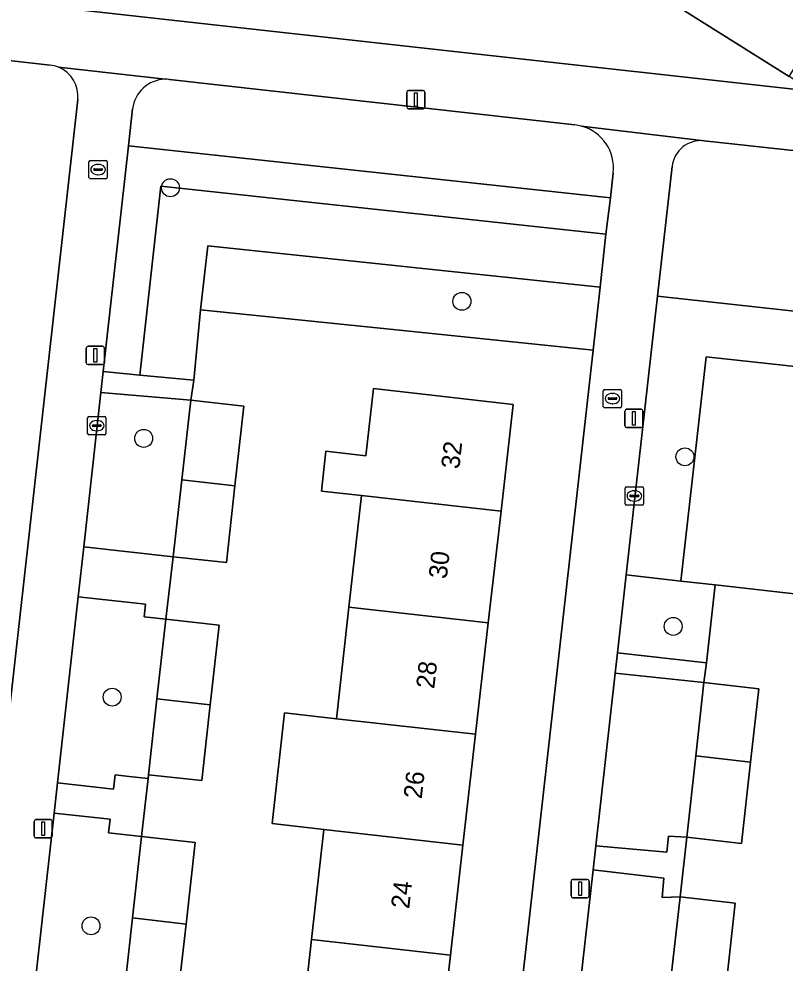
# Model space of a CAD drawing. Extents: x 161928 to 163071, y 386474 to 387428.
# Drawn here: x 162152.8 to 162194.6, y 387186 to 387237.5 of the extents above; entities that cross this region are included whole.
import ezdxf

# ---------------------------------------------------------------- set-up
doc = ezdxf.new("R2010")
doc.units = 0
for name, color, linetype in [('IMGEO_Boom', 7, 'Continuous'), ('IMGEO_Brandkraan', 7, 'Continuous'), ('IMGEO_Erf', 7, 'Continuous'), ('IMGEO_Grasland_overig', 7, 'Continuous'), ('IMGEO_Groenvoorziening', 7, 'Continuous'), ('IMGEO_Kolk', 7, 'Continuous'), ('IMGEO_Lichtmast', 7, 'Continuous'), ('IMGEO_Pand', 7, 'Continuous'), ('IMGEO_Pand_nummerreeks', 7, 'Continuous'), ('IMGEO_Voetpad_open', 7, 'Continuous')]:
    doc.layers.add(name, color=color, linetype=linetype)

msp = doc.modelspace()

# ---------------------------------------------------------------- linework, layer by layer
at = {"layer": 'IMGEO_Boom'}
for centre in [(162161.043, 387228.29), (162176.933, 387222.099), (162159.581, 387214.63), (162189.097, 387213.625), (162188.456, 387204.382), (162157.866, 387200.526), (162156.71, 387188.06)]:
    msp.add_circle(centre, 0.489, dxfattribs=at)
at = {"layer": 'IMGEO_Brandkraan'}
for p, q in [((162156.596, 387228.856), (162156.596, 387229.708)), ((162156.671, 387229.782), (162157.523, 387229.782)), ((162157.084, 387229.562), (162157.109, 387229.562)), ((162157.597, 387229.708), (162157.597, 387228.856)), ((162156.855, 387229.276), (162156.855, 387229.288)), ((162157.293, 387229.239), (162156.895, 387229.239)), ((162156.898, 387229.325), (162157.296, 387229.325)), ((162157.107, 387229.002), (162157.082, 387229.002)), ((162157.339, 387229.288), (162157.339, 387229.276)), ((162157.523, 387228.782), (162156.671, 387228.782)), ((162184.644, 387216.374), (162184.644, 387217.226)), ((162184.719, 387217.3), (162185.571, 387217.3)), ((162185.132, 387217.08), (162185.157, 387217.08)), ((162185.645, 387217.226), (162185.645, 387216.374)), ((162184.903, 387216.794), (162184.903, 387216.806)), ((162185.341, 387216.757), (162184.943, 387216.757)), ((162184.946, 387216.843), (162185.344, 387216.843)), ((162185.387, 387216.806), (162185.387, 387216.794)), ((162185.571, 387216.3), (162184.719, 387216.3)), ((162185.155, 387216.52), (162185.13, 387216.52))]:
    msp.add_line(p, q, dxfattribs=at)
for points in [[(162156.596, 387228.856), (162156.596, 387229.708)], [(162156.671, 387229.782), (162157.523, 387229.782)], [(162157.597, 387229.708), (162157.597, 387228.856)], [(162157.523, 387228.782), (162156.671, 387228.782)], [(162184.644, 387216.374), (162184.644, 387217.226)], [(162184.719, 387217.3), (162185.571, 387217.3)], [(162185.645, 387217.226), (162185.645, 387216.374)], [(162185.571, 387216.3), (162184.719, 387216.3)]]:
    msp.add_lwpolyline(points, dxfattribs=at)
for centre, radius, start, end in [((162156.673, 387229.706), 0.0765, 91.552, 178.448), ((162156.673, 387229.706), 0.0765, 91.552, 178.448), ((162157.521, 387229.706), 0.0765, 1.552, 88.448), ((162157.521, 387229.706), 0.0765, 1.552, 88.448), ((162156.895, 387229.285), 0.0403, 85.8775, 175.7526), ((162156.892, 387229.275), 0.0366, 178.938, 274.7102), ((162157.296, 387229.282), 0.043, 264.8664, 352.4533), ((162157.3, 387229.287), 0.0386, 1.7309, 96.639), ((162156.673, 387228.858), 0.0765, 181.552, 268.448), ((162156.673, 387228.858), 0.0765, 181.552, 268.448), ((162157.521, 387228.858), 0.0765, 271.552, 358.448), ((162157.521, 387228.858), 0.0765, 271.552, 358.448), ((162184.721, 387217.224), 0.0765, 91.552, 178.448), ((162184.721, 387217.224), 0.0765, 91.552, 178.448), ((162185.569, 387217.224), 0.0765, 1.552, 88.448), ((162185.569, 387217.224), 0.0765, 1.552, 88.448), ((162184.943, 387216.803), 0.0403, 85.8775, 175.7526), ((162184.94, 387216.793), 0.0366, 178.938, 274.7102), ((162185.344, 387216.8), 0.043, 264.8664, 352.4533), ((162185.348, 387216.805), 0.0386, 1.7309, 96.639), ((162184.721, 387216.376), 0.0765, 181.552, 268.448), ((162184.721, 387216.376), 0.0765, 181.552, 268.448), ((162185.569, 387216.376), 0.0765, 271.552, 358.448), ((162185.569, 387216.376), 0.0765, 271.552, 358.448)]:
    msp.add_arc(centre, radius, start, end, dxfattribs=at)
for centre, major_axis, ratio, start_param, end_param in [((162157.083, 387229.282), (-0.387, 0.002), 0.722429, 4.712389, 7.853982), ((162157.108, 387229.282), (-0.39, 0.002), 0.717154, 1.570796, 4.712389), ((162185.131, 387216.8), (-0.387, 0.002), 0.722429, 4.712389, 7.853982), ((162185.156, 387216.8), (-0.39, 0.002), 0.717154, 1.570796, 4.712389)]:
    msp.add_ellipse(centre, major_axis=major_axis, ratio=ratio, start_param=start_param, end_param=end_param, dxfattribs=at)
at = {"layer": 'IMGEO_Erf'}
for points in [[(162154.481, 387234.979), (162134.66, 387237.211)], [(162148.298, 387164.623), (162155.986, 387233.092)], [(162184.099, 387219.432), (162172.479, 387220.631), (162162.684, 387221.642), (162162.318, 387217.795), (162162.146, 387216.705), (162165.044, 387216.382), (162164.561, 387212.039), (162164.096, 387207.856), (162161.198, 387208.179), (162160.785, 387204.778), (162163.696, 387204.454), (162163.212, 387200.099), (162162.754, 387195.975), (162159.843, 387196.299), (162159.819, 387196.084), (162159.466, 387192.927), (162162.384, 387192.602), (162161.89, 387188.157), (162161.434, 387184.057)], [(162177.534, 387161.061), (162184.099, 387219.432)], [(162168.081, 387181.436), (162168.74, 387187.309), (162169.413, 387193.315), (162166.583, 387193.632), (162167.259, 387199.668), (162170.091, 387199.35), (162170.773, 387205.433), (162171.455, 387211.508), (162169.279, 387211.752), (162169.523, 387213.93), (162171.699, 387213.686), (162172.111, 387217.354), (162179.728, 387216.468), (162179.066, 387210.654), (162178.374, 387204.581), (162177.68, 387198.499), (162176.993, 387192.465), (162176.309, 387186.46), (162175.64, 387180.588)], [(162198.906, 387205.719), (162190.742, 387206.64), (162190.27, 387202.387), (162190.129, 387201.318), (162193.12, 387200.986), (162192.675, 387196.983), (162192.183, 387192.557), (162189.192, 387192.889), (162188.829, 387189.633), (162191.841, 387189.298), (162191.362, 387184.997), (162190.89, 387180.753), (162187.879, 387181.088), (162187.522, 387177.616), (162190.493, 387177.286), (162190.018, 387173.013), (162189.537, 387168.688), (162186.566, 387169.019), (162186.161, 387165.651), (162189.098, 387165.325), (162188.609, 387160.928), (162185.672, 387161.254), (162185.261, 387158.428), (162204.555, 387156.345)]]:
    msp.add_lwpolyline(points, dxfattribs=at)
for centre, radius, start, end in [((162154.279, 387233.241), 1.749, 67.6259, 83.3738), ((162154.288, 387233.282), 1.708, 353.6119, 67.3957)]:
    msp.add_arc(centre, radius, start, end, dxfattribs=at)
at = {"layer": 'IMGEO_Grasland_overig'}
msp.add_lwpolyline([(162199.673, 387240.137), (162198.996, 387240.578), (162199.433, 387241.248), (162193.663, 387245.008), (162193.226, 387244.338), (162192.557, 387244.774), (162190.667, 387241.869), (162188.826, 387239.038), (162189.497, 387238.602), (162189.067, 387237.941), (162194.775, 387234.352), (162195.2, 387235.03), (162195.919, 387234.578), (162197.848, 387237.277)], close=True, dxfattribs=at)
at = {"layer": 'IMGEO_Groenvoorziening'}
for points in [[(162134.307, 387279.161), (162133.12, 387267.574), (162131.158, 387250), (162130.367, 387242.915), (162130.355, 387242.733), (162130.359, 387242.551), (162130.38, 387242.37), (162130.416, 387242.191), (162130.469, 387242.016), (162130.537, 387241.847), (162130.619, 387241.685), (162130.716, 387241.53), (162130.826, 387241.385), (162130.949, 387241.25), (162131.084, 387241.127), (162131.228, 387241.016), (162131.382, 387240.919), (162131.545, 387240.836), (162131.714, 387240.767), (162131.888, 387240.714), (162132.067, 387240.677), (162132.17, 387240.663), (162159.153, 387237.637), (162195.507, 387233.606)], [(162183.1, 387231.715), (162160.988, 387234.191)], [(162158.974, 387232.582), (162158.758, 387230.57), (162185.033, 387227.739), (162185.186, 387229.101)], [(162212.611, 387228.401), (162211.539, 387228.518), (162190.15, 387230.851)], [(162188.395, 387229.452), (162187.606, 387222.377), (162213.627, 387219.534), (162214.375, 387226.231)]]:
    msp.add_lwpolyline(points, dxfattribs=at)
for points in [[(162192.993, 387245.445), (162193.663, 387245.008), (162199.433, 387241.248), (162200.103, 387240.811), (162199.673, 387240.137), (162197.848, 387237.277), (162195.919, 387234.578), (162195.453, 387233.926), (162194.775, 387234.352), (162189.067, 387237.941), (162188.633, 387238.214), (162188.39, 387238.367), (162188.826, 387239.038), (162190.667, 387241.869), (162192.557, 387244.774)], [(162185.033, 387227.739), (162158.758, 387230.57), (162157.378, 387218.276), (162159.369, 387218.082), (162160.517, 387228.37), (162184.778, 387225.755)], [(162184.468, 387222.871), (162184.778, 387225.755), (162160.517, 387228.37), (162159.369, 387218.082), (162162.318, 387217.795), (162162.684, 387221.642), (162163.073, 387225.131)], [(162184.099, 387219.432), (162184.468, 387222.871), (162163.073, 387225.131), (162162.684, 387221.642), (162172.479, 387220.631)], [(162212.814, 387212.257), (162213.627, 387219.534), (162187.606, 387222.377), (162185.893, 387207.187), (162188.874, 387206.851), (162190.247, 387219.071), (162200.279, 387217.975), (162210.312, 387216.879), (162208.939, 387204.586), (162211.92, 387204.25)], [(162198.906, 387205.719), (162200.279, 387217.975), (162190.247, 387219.071), (162188.874, 387206.851), (162190.742, 387206.64)], [(162161.664, 387212.369), (162162.146, 387216.705), (162157.25, 387217.132), (162156.312, 387208.724), (162161.198, 387208.179)], [(162190.27, 387202.387), (162190.742, 387206.64), (162188.874, 387206.851), (162185.893, 387207.187), (162185.414, 387202.938)], [(162160.785, 387204.778), (162159.607, 387204.909), (162159.682, 387205.586), (162156.008, 387205.996), (162154.877, 387195.86), (162157.939, 387195.504), (162158.03, 387196.284), (162158.796, 387196.199), (162159.819, 387196.084), (162159.843, 387196.299), (162160.302, 387200.431)], [(162189.684, 387197.319), (162190.129, 387201.318), (162185.289, 387201.824), (162184.231, 387192.414), (162188.109, 387192.068), (162188.205, 387192.956), (162189.192, 387192.889)], [(162159.466, 387192.927), (162157.663, 387193.127), (162157.746, 387193.869), (162154.692, 387194.21), (162153.535, 387183.837), (162157.347, 387183.411), (162157.507, 387184.464), (162158.516, 387184.381), (162158.973, 387188.489)], [(162188.351, 387185.335), (162188.829, 387189.633), (162187.85, 387189.607), (162187.946, 387190.66), (162184.085, 387191.117), (162182.906, 387180.628), (162186.775, 387180.181), (162186.871, 387181.145), (162187.879, 387181.088)]]:
    msp.add_lwpolyline(points, close=True, dxfattribs=at)
for centre, radius, start, end in [((162160.785, 387232.38), 1.822, 91.1068, 173.633), ((162160.775, 387232.171), 2.031, 83.9916, 90.716), ((162182.83, 387229.34), 2.39, 74.6503, 83.5201), ((162182.838, 387229.366), 2.363, 353.5556, 74.6623), ((162189.974, 387229.272), 1.589, 83.6396, 173.4807)]:
    msp.add_arc(centre, radius, start, end, dxfattribs=at)
at = {"layer": 'IMGEO_Kolk'}
for p, q in [((162156.525, 387214.896), (162156.525, 387215.748)), ((162156.6, 387215.822), (162157.452, 387215.822)), ((162157.013, 387215.602), (162157.038, 387215.602)), ((162157.526, 387215.748), (162157.526, 387214.896)), ((162156.784, 387215.316), (162156.784, 387215.328)), ((162157.222, 387215.279), (162156.824, 387215.279)), ((162156.827, 387215.365), (162157.225, 387215.365)), ((162157.036, 387215.042), (162157.011, 387215.042)), ((162157.268, 387215.328), (162157.268, 387215.316)), ((162157.452, 387214.822), (162156.6, 387214.822)), ((162185.837, 387211.067), (162185.837, 387211.919)), ((162185.912, 387211.993), (162186.764, 387211.993)), ((162186.838, 387211.919), (162186.838, 387211.067)), ((162186.096, 387211.487), (162186.096, 387211.499)), ((162186.534, 387211.45), (162186.136, 387211.45)), ((162186.139, 387211.536), (162186.537, 387211.536)), ((162186.325, 387211.773), (162186.35, 387211.773)), ((162186.58, 387211.499), (162186.58, 387211.487)), ((162186.764, 387210.993), (162185.912, 387210.993)), ((162186.348, 387211.213), (162186.323, 387211.213))]:
    msp.add_line(p, q, dxfattribs=at)
for points in [[(162156.525, 387214.896), (162156.525, 387215.748)], [(162156.6, 387215.822), (162157.452, 387215.822)], [(162157.526, 387215.748), (162157.526, 387214.896)], [(162157.452, 387214.822), (162156.6, 387214.822)], [(162185.837, 387211.067), (162185.837, 387211.919)], [(162185.912, 387211.993), (162186.764, 387211.993)], [(162186.838, 387211.919), (162186.838, 387211.067)], [(162186.764, 387210.993), (162185.912, 387210.993)]]:
    msp.add_lwpolyline(points, dxfattribs=at)
for centre, radius, start, end in [((162156.602, 387215.746), 0.0765, 91.552, 178.448), ((162156.602, 387215.746), 0.0765, 91.552, 178.448), ((162157.45, 387215.746), 0.0765, 1.552, 88.448), ((162157.45, 387215.746), 0.0765, 1.552, 88.448), ((162156.824, 387215.325), 0.0403, 85.8775, 175.7526), ((162156.821, 387215.315), 0.0366, 178.938, 274.7102), ((162157.225, 387215.322), 0.043, 264.8664, 352.4533), ((162157.229, 387215.327), 0.0386, 1.7309, 96.639), ((162156.602, 387214.898), 0.0765, 181.552, 268.448), ((162156.602, 387214.898), 0.0765, 181.552, 268.448), ((162157.45, 387214.898), 0.0765, 271.552, 358.448), ((162157.45, 387214.898), 0.0765, 271.552, 358.448), ((162185.914, 387211.917), 0.0765, 91.552, 178.448), ((162185.914, 387211.917), 0.0765, 91.552, 178.448), ((162186.762, 387211.917), 0.0765, 1.552, 88.448), ((162186.762, 387211.917), 0.0765, 1.552, 88.448), ((162186.136, 387211.496), 0.0403, 85.8775, 175.7526), ((162186.133, 387211.486), 0.0366, 178.938, 274.7102), ((162186.537, 387211.493), 0.043, 264.8664, 352.4533), ((162186.541, 387211.498), 0.0386, 1.7309, 96.639), ((162185.914, 387211.069), 0.0765, 181.552, 268.448), ((162185.914, 387211.069), 0.0765, 181.552, 268.448), ((162186.762, 387211.069), 0.0765, 271.552, 358.448), ((162186.762, 387211.069), 0.0765, 271.552, 358.448)]:
    msp.add_arc(centre, radius, start, end, dxfattribs=at)
for centre, major_axis, ratio, start_param, end_param in [((162157.012, 387215.322), (-0.387, 0.002), 0.722429, 4.712389, 7.853982), ((162157.037, 387215.322), (-0.39, 0.002), 0.717154, 1.570796, 4.712389), ((162186.324, 387211.493), (-0.387, 0.002), 0.722429, 4.712389, 7.853982), ((162186.349, 387211.493), (-0.39, 0.002), 0.717154, 1.570796, 4.712389)]:
    msp.add_ellipse(centre, major_axis=major_axis, ratio=ratio, start_param=start_param, end_param=end_param, dxfattribs=at)
at = {"layer": 'IMGEO_Lichtmast'}
for p, q in [((162174.024, 387233.594), (162174.814, 387233.594)), ((162174.814, 387233.594), (162174.024, 387233.594)), ((162173.924, 387232.694), (162173.924, 387233.494)), ((162173.924, 387233.494), (162173.924, 387232.694)), ((162174.914, 387233.494), (162174.914, 387232.694)), ((162174.914, 387232.694), (162174.914, 387233.494)), ((162174.814, 387232.594), (162174.024, 387232.594)), ((162174.024, 387232.594), (162174.814, 387232.594)), ((162156.552, 387219.651), (162157.342, 387219.651)), ((162157.342, 387219.651), (162156.552, 387219.651)), ((162156.452, 387218.751), (162156.452, 387219.551)), ((162156.452, 387219.551), (162156.452, 387218.751)), ((162157.442, 387219.551), (162157.442, 387218.751)), ((162157.442, 387218.751), (162157.442, 387219.551)), ((162157.342, 387218.651), (162156.552, 387218.651)), ((162156.552, 387218.651), (162157.342, 387218.651)), ((162185.817, 387215.32), (162185.817, 387216.12)), ((162185.817, 387216.12), (162185.817, 387215.32)), ((162185.917, 387216.22), (162186.707, 387216.22)), ((162186.707, 387216.22), (162185.917, 387216.22)), ((162186.807, 387216.12), (162186.807, 387215.32)), ((162186.807, 387215.32), (162186.807, 387216.12)), ((162186.707, 387215.22), (162185.917, 387215.22)), ((162185.917, 387215.22), (162186.707, 387215.22)), ((162153.607, 387192.955), (162153.607, 387193.755)), ((162153.607, 387193.755), (162153.607, 387192.955)), ((162153.707, 387193.855), (162154.497, 387193.855)), ((162154.497, 387193.855), (162153.707, 387193.855)), ((162154.597, 387193.755), (162154.597, 387192.955)), ((162154.597, 387192.955), (162154.597, 387193.755)), ((162154.497, 387192.855), (162153.707, 387192.855)), ((162153.707, 387192.855), (162154.497, 387192.855)), ((162182.883, 387189.689), (162182.883, 387190.489)), ((162182.883, 387190.489), (162182.883, 387189.689)), ((162182.983, 387190.589), (162183.773, 387190.589)), ((162183.773, 387190.589), (162182.983, 387190.589)), ((162183.873, 387190.489), (162183.873, 387189.689)), ((162183.873, 387189.689), (162183.873, 387190.489)), ((162183.773, 387189.589), (162182.983, 387189.589)), ((162182.983, 387189.589), (162183.773, 387189.589))]:
    msp.add_line(p, q, dxfattribs=at)
for points in [[(162174.344, 387233.469), (162174.494, 387233.469), (162174.494, 387232.719), (162174.344, 387232.719), (162174.344, 387233.469)], [(162156.872, 387219.526), (162157.022, 387219.526), (162157.022, 387218.776), (162156.872, 387218.776), (162156.872, 387219.526)], [(162186.237, 387216.095), (162186.387, 387216.095), (162186.387, 387215.345), (162186.237, 387215.345), (162186.237, 387216.095)], [(162154.027, 387193.73), (162154.177, 387193.73), (162154.177, 387192.98), (162154.027, 387192.98), (162154.027, 387193.73)], [(162183.303, 387190.464), (162183.453, 387190.464), (162183.453, 387189.714), (162183.303, 387189.714), (162183.303, 387190.464)]]:
    msp.add_lwpolyline(points, dxfattribs=at)
for centre, start, end in [((162174.024, 387233.494), 90, 180), ((162174.024, 387233.494), 90, 180), ((162174.814, 387233.494), 0, 90), ((162174.814, 387233.494), 360, 90), ((162174.024, 387232.694), 180, 270), ((162174.024, 387232.694), 180, 270), ((162174.814, 387232.694), 270, 0), ((162174.814, 387232.694), 270, 0), ((162156.552, 387219.551), 90, 180), ((162156.552, 387219.551), 90, 180), ((162157.342, 387219.551), 0, 90), ((162157.342, 387219.551), 360, 90), ((162156.552, 387218.751), 180, 270), ((162156.552, 387218.751), 180, 270), ((162157.342, 387218.751), 270, 0), ((162157.342, 387218.751), 270, 0), ((162185.917, 387216.12), 90, 180), ((162185.917, 387216.12), 90, 180), ((162186.707, 387216.12), 0, 90), ((162186.707, 387216.12), 360, 90), ((162185.917, 387215.32), 180, 270), ((162185.917, 387215.32), 180, 270), ((162186.707, 387215.32), 270, 0), ((162186.707, 387215.32), 270, 0), ((162153.707, 387193.755), 90, 180), ((162153.707, 387193.755), 90, 180), ((162154.497, 387193.755), 0, 90), ((162154.497, 387193.755), 360, 90), ((162153.707, 387192.955), 180, 270), ((162153.707, 387192.955), 180, 270), ((162154.497, 387192.955), 270, 0), ((162154.497, 387192.955), 270, 0), ((162182.983, 387190.489), 90, 180), ((162182.983, 387190.489), 90, 180), ((162183.773, 387190.489), 0, 90), ((162183.773, 387190.489), 360, 90), ((162182.983, 387189.689), 180, 270), ((162182.983, 387189.689), 180, 270), ((162183.773, 387189.689), 270, 0), ((162183.773, 387189.689), 270, 0)]:
    msp.add_arc(centre, 0.1, start, end, dxfattribs=at)
at = {"layer": 'IMGEO_Pand'}
for points in [[(162179.728, 387216.468), (162172.111, 387217.354), (162171.699, 387213.686), (162169.523, 387213.93), (162169.279, 387211.752), (162171.455, 387211.508), (162179.066, 387210.654)], [(162161.664, 387212.369), (162164.561, 387212.039), (162165.044, 387216.382), (162162.146, 387216.705)], [(162161.198, 387208.179), (162164.096, 387207.856), (162164.561, 387212.039), (162161.664, 387212.369)], [(162179.066, 387210.654), (162171.455, 387211.508), (162170.773, 387205.433), (162178.374, 387204.581)], [(162178.374, 387204.581), (162170.773, 387205.433), (162170.091, 387199.35), (162177.68, 387198.499)], [(162160.302, 387200.431), (162163.212, 387200.099), (162163.696, 387204.454), (162160.785, 387204.778)], [(162189.684, 387197.319), (162192.675, 387196.983), (162193.12, 387200.986), (162190.129, 387201.318)], [(162159.843, 387196.299), (162162.754, 387195.975), (162163.212, 387200.099), (162160.302, 387200.431)], [(162177.68, 387198.499), (162170.091, 387199.35), (162167.259, 387199.668), (162166.583, 387193.632), (162169.413, 387193.315), (162176.993, 387192.465)], [(162189.192, 387192.889), (162192.183, 387192.557), (162192.675, 387196.983), (162189.684, 387197.319)], [(162158.973, 387188.489), (162161.89, 387188.157), (162162.384, 387192.602), (162159.466, 387192.927)], [(162176.993, 387192.465), (162169.413, 387193.315), (162168.74, 387187.309), (162176.309, 387186.46)], [(162188.351, 387185.335), (162191.362, 387184.997), (162191.841, 387189.298), (162188.829, 387189.633)], [(162158.516, 387184.381), (162161.434, 387184.057), (162161.89, 387188.157), (162158.973, 387188.489)], [(162176.309, 387186.46), (162168.74, 387187.309), (162168.081, 387181.436), (162175.64, 387180.588)]]:
    msp.add_lwpolyline(points, close=True, dxfattribs=at)
at = {"layer": 'IMGEO_Voetpad_open'}
for points in [[(162224.423, 387230.317), (162205.333, 387232.488), (162195.507, 387233.606), (162159.153, 387237.637), (162132.17, 387240.663)], [(162132.954, 387237.341), (162134.66, 387237.211), (162154.481, 387234.979)], [(162154.945, 387234.859), (162160.75, 387234.202)], [(162160.75, 387234.202), (162154.945, 387234.859)], [(162160.988, 387234.191), (162183.1, 387231.715)], [(162155.986, 387233.092), (162148.298, 387164.623)], [(162156.008, 387205.996), (162156.312, 387208.724), (162157.25, 387217.132), (162157.378, 387218.276), (162158.758, 387230.57), (162158.974, 387232.582)], [(162183.463, 387231.645), (162190.15, 387230.851), (162211.539, 387228.518), (162212.611, 387228.401)], [(162190.15, 387230.851), (162183.463, 387231.645)], [(162185.289, 387201.824), (162185.414, 387202.938), (162185.893, 387207.187), (162187.606, 387222.377), (162188.395, 387229.452)], [(162185.186, 387229.101), (162185.033, 387227.739), (162184.778, 387225.755), (162184.468, 387222.871), (162184.099, 387219.432), (162177.534, 387161.061)], [(162151.311, 387163.901), (162152.028, 387170.329), (162152.338, 387173.103), (162153.365, 387182.31), (162153.535, 387183.837), (162154.692, 387194.21), (162154.877, 387195.86), (162156.008, 387205.996)], [(162180.696, 387160.966), (162181.392, 387167.156), (162181.555, 387168.604), (162182.735, 387179.104), (162182.906, 387180.628), (162184.085, 387191.117), (162184.231, 387192.414), (162185.289, 387201.824)]]:
    msp.add_lwpolyline(points, dxfattribs=at)
for points in [[(162157.378, 387218.276), (162157.25, 387217.132), (162162.146, 387216.705), (162162.318, 387217.795), (162159.369, 387218.082)], [(162161.198, 387208.179), (162156.312, 387208.724), (162156.008, 387205.996), (162159.682, 387205.586), (162159.607, 387204.909), (162160.785, 387204.778)], [(162185.414, 387202.938), (162185.289, 387201.824), (162190.129, 387201.318), (162190.27, 387202.387)], [(162159.819, 387196.084), (162158.796, 387196.199), (162158.03, 387196.284), (162157.939, 387195.504), (162154.877, 387195.86), (162154.692, 387194.21), (162157.746, 387193.869), (162157.663, 387193.127), (162159.466, 387192.927)], [(162184.085, 387191.117), (162187.946, 387190.66), (162187.85, 387189.607), (162188.829, 387189.633), (162189.192, 387192.889), (162188.205, 387192.956), (162188.109, 387192.068), (162184.231, 387192.414)]]:
    msp.add_lwpolyline(points, close=True, dxfattribs=at)
for centre, radius, start, end in [((162154.279, 387233.241), 1.749, 67.6259, 83.3738), ((162154.288, 387233.282), 1.708, 353.6119, 67.3957), ((162160.785, 387232.38), 1.822, 91.1068, 173.633), ((162160.775, 387232.171), 2.031, 83.9916, 90.716), ((162182.83, 387229.34), 2.39, 74.6503, 83.5201), ((162182.838, 387229.366), 2.363, 353.5556, 74.6623), ((162189.974, 387229.272), 1.589, 83.6396, 173.4807)]:
    msp.add_arc(centre, radius, start, end, dxfattribs=at)

# ---------------------------------------------------------------- texts
at = {"layer": 'IMGEO_Pand_nummerreeks'}
for s, rotation, p in [('32', 83.4971, (162176.788, 387212.932)), ('30', 83.4993, (162176.107, 387206.944)), ('28', 83.4993, (162175.424, 387200.95)), ('26', 83.4993, (162174.74, 387194.953)), ('24', 83.4993, (162174.057, 387188.959))]:
    msp.add_text(s, height=1, rotation=rotation, dxfattribs=at).set_placement(p)

doc.saveas('drawing.dxf')
